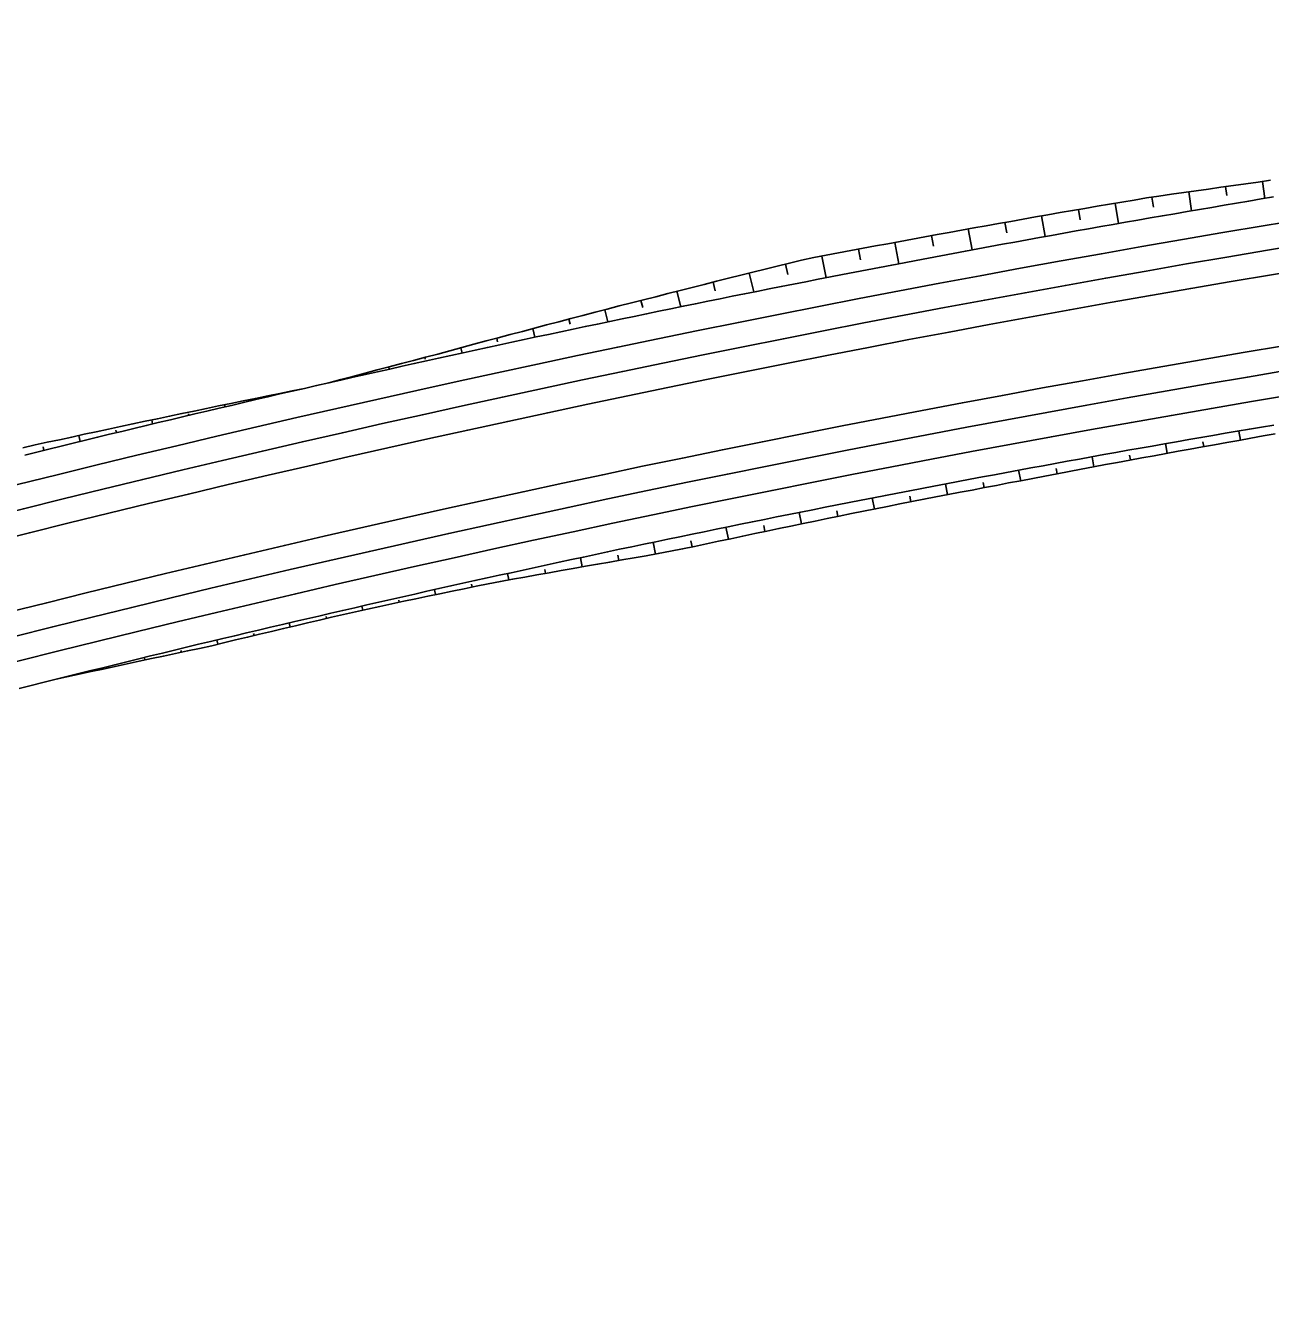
# Model space of a CAD drawing. Extents: x 6503541 to 6503743, y 5888004 to 5888145.
# Drawn here: x 6503666.34 to 6503667.543, y 5888079.667 to 5888080.894 of the extents above; entities that cross this region are included whole.
import ezdxf

# ---------------------------------------------------------------- set-up
doc = ezdxf.new("R2010")
doc.units = 0
doc.layers.add('12', color=7, linetype='Continuous')

msp = doc.modelspace()

# ---------------------------------------------------------------- linework, layer by layer
at = {"layer": '12'}
for p, q in [((6503667.5006, 5888080.7299), (6503667.4994, 5888080.7386)), ((6503667.535, 5888080.7436), (6503667.5373, 5888080.7272)), ((6503667.4296, 5888080.7187), (6503667.4281, 5888080.7283)), ((6503667.4637, 5888080.7335), (6503667.4664, 5888080.7152)), ((6503667.3588, 5888080.7065), (6503667.3571, 5888080.7164)), ((6503667.3926, 5888080.7225), (6503667.3959, 5888080.7029)), ((6503667.288, 5888080.6939), (6503667.2862, 5888080.704)), ((6503667.3216, 5888080.7102), (6503667.3251, 5888080.6903)), ((6503667.2172, 5888080.681), (6503667.2153, 5888080.6912)), ((6503667.2507, 5888080.6976), (6503667.2544, 5888080.6774)), ((6503667.1465, 5888080.6677), (6503667.1445, 5888080.6781)), ((6503667.1799, 5888080.6847), (6503667.1837, 5888080.6641)), ((6503667.0763, 5888080.6537), (6503667.074, 5888080.6636)), ((6503667.1091, 5888080.6714), (6503667.1134, 5888080.6505)), ((6503667.0391, 5888080.655), (6503667.0436, 5888080.6368)), ((6503666.9692, 5888080.6374), (6503666.973, 5888080.6225)), ((6503667.0062, 5888080.638), (6503667.0041, 5888080.6462)), ((6503666.9361, 5888080.6219), (6503666.9344, 5888080.6285)), ((6503666.8995, 5888080.6195), (6503666.9025, 5888080.6079)), ((6503666.8298, 5888080.6013), (6503666.832, 5888080.593)), ((6503666.866, 5888080.6055), (6503666.8646, 5888080.6105)), ((6503666.7959, 5888080.5887), (6503666.795, 5888080.5921)), ((6503666.7603, 5888080.5828), (6503666.7616, 5888080.5777)), ((6503666.6907, 5888080.5643), (6503666.6912, 5888080.5622)), ((6503666.726, 5888080.5717), (6503666.7255, 5888080.5734)), ((6503666.656, 5888080.5547), (6503666.6559, 5888080.5552)), ((6503666.6027, 5888080.5421), (6503666.6026, 5888080.5422)), ((6503666.621, 5888080.5463), (6503666.621, 5888080.5463)), ((6503666.5325, 5888080.5258), (6503666.5321, 5888080.5278)), ((6503666.5675, 5888080.5345), (6503666.5676, 5888080.534)), ((6503666.4972, 5888080.519), (6503666.4975, 5888080.5175)), ((6503666.4269, 5888080.5032), (6503666.4275, 5888080.5008)), ((6503666.4625, 5888080.5092), (6503666.4616, 5888080.5131)), ((6503667.5138, 5888080.4936), (6503667.5122, 5888080.5024)), ((6503666.3925, 5888080.4923), (6503666.3911, 5888080.4981)), ((6503667.4429, 5888080.4809), (6503667.4412, 5888080.4902)), ((6503667.4775, 5888080.4918), (6503667.4784, 5888080.4873)), ((6503666.3567, 5888080.487), (6503666.3575, 5888080.4837)), ((6503667.3721, 5888080.4678), (6503667.3703, 5888080.4775)), ((6503667.4066, 5888080.4791), (6503667.4075, 5888080.4744)), ((6503667.3358, 5888080.4661), (6503667.3367, 5888080.4611)), ((6503667.265, 5888080.4528), (6503667.266, 5888080.4476)), ((6503667.3014, 5888080.4544), (6503667.2994, 5888080.4646)), ((6503667.2307, 5888080.4408), (6503667.2287, 5888080.4513)), ((6503667.16, 5888080.427), (6503667.1579, 5888080.4377)), ((6503667.1943, 5888080.4393), (6503667.1953, 5888080.434)), ((6503667.0895, 5888080.4127), (6503667.0872, 5888080.4237)), ((6503667.1236, 5888080.4253), (6503667.1247, 5888080.4199)), ((6503667.019, 5888080.3979), (6503667.0165, 5888080.4095)), ((6503667.053, 5888080.411), (6503667.0542, 5888080.4053)), ((6503666.9484, 5888080.3835), (6503666.9463, 5888080.3949)), ((6503666.9826, 5888080.3963), (6503666.9838, 5888080.3904)), ((6503666.8775, 5888080.3711), (6503666.876, 5888080.38)), ((6503666.9121, 5888080.3824), (6503666.913, 5888080.3773)), ((6503666.8414, 5888080.3686), (6503666.8421, 5888080.3648)), ((6503666.8066, 5888080.3585), (6503666.8055, 5888080.3647)), ((6503666.736, 5888080.3443), (6503666.735, 5888080.3491)), ((6503666.7708, 5888080.3543), (6503666.7713, 5888080.3516)), ((6503666.6656, 5888080.3294), (6503666.6648, 5888080.3332)), ((6503666.7004, 5888080.3391), (6503666.7008, 5888080.3369)), ((6503666.6301, 5888080.3232), (6503666.6305, 5888080.3213)), ((6503666.56, 5888080.3067), (6503666.5605, 5888080.3047)), ((6503666.5955, 5888080.313), (6503666.5946, 5888080.317)), ((6503666.5255, 5888080.2963), (6503666.5245, 5888080.3005)), ((6503666.4551, 5888080.2811), (6503666.4546, 5888080.2836)), ((6503666.4899, 5888080.2904), (6503666.4903, 5888080.2886)), ((6503666.4197, 5888080.2743), (6503666.4199, 5888080.2735)), ((6503666.3847, 5888080.2659), (6503666.3846, 5888080.2664))]:
    msp.add_line(p, q, dxfattribs=at)
for points in [[(6503666.621, 5888080.5463), (6503666.6327, 5888080.549), (6503666.6444, 5888080.5521), (6503666.6561, 5888080.5552), (6503666.6678, 5888080.5583), (6503666.6795, 5888080.5614), (6503666.6912, 5888080.5645), (6503666.7029, 5888080.5675), (6503666.7146, 5888080.5706), (6503666.7263, 5888080.5736), (6503666.738, 5888080.5768), (6503666.7497, 5888080.5799), (6503666.7613, 5888080.5831), (6503666.773, 5888080.5862), (6503666.7847, 5888080.5894), (6503666.7964, 5888080.5925), (6503666.8081, 5888080.5956), (6503666.8198, 5888080.5987), (6503666.8315, 5888080.6018), (6503666.8432, 5888080.6049), (6503666.8549, 5888080.6079), (6503666.8666, 5888080.611), (6503666.8784, 5888080.6141), (6503666.8901, 5888080.6171), (6503666.9018, 5888080.6201), (6503666.9135, 5888080.6232), (6503666.9252, 5888080.6262), (6503666.937, 5888080.6292), (6503666.9487, 5888080.6322), (6503666.9604, 5888080.6352), (6503666.9722, 5888080.6382), (6503666.9839, 5888080.6412), (6503666.9956, 5888080.6441), (6503667.0074, 5888080.6471), (6503667.0191, 5888080.65), (6503667.0309, 5888080.6529), (6503667.0426, 5888080.6559), (6503667.0544, 5888080.6588), (6503667.0661, 5888080.6617), (6503667.0779, 5888080.6646), (6503667.0897, 5888080.6675), (6503667.1015, 5888080.67), (6503667.1134, 5888080.6723), (6503667.1253, 5888080.6745), (6503667.1372, 5888080.6767), (6503667.1491, 5888080.679), (6503667.161, 5888080.6812), (6503667.1729, 5888080.6834), (6503667.1848, 5888080.6856), (6503667.1967, 5888080.6878), (6503667.2086, 5888080.69), (6503667.2205, 5888080.6922), (6503667.2324, 5888080.6943), (6503667.2443, 5888080.6965), (6503667.2562, 5888080.6986), (6503667.2681, 5888080.7008), (6503667.28, 5888080.7029), (6503667.2919, 5888080.705), (6503667.3038, 5888080.7071), (6503667.3157, 5888080.7092), (6503667.3277, 5888080.7113), (6503667.3396, 5888080.7134), (6503667.3515, 5888080.7154), (6503667.3634, 5888080.7175), (6503667.3753, 5888080.7196), (6503667.3873, 5888080.7216), (6503667.3992, 5888080.7236), (6503667.4111, 5888080.7256), (6503667.4231, 5888080.7276), (6503667.435, 5888080.7293), (6503667.447, 5888080.7311), (6503667.459, 5888080.7328), (6503667.471, 5888080.7345), (6503667.483, 5888080.7362), (6503667.4949, 5888080.7379), (6503667.5069, 5888080.7396), (6503667.5189, 5888080.7413), (6503667.5309, 5888080.743), (6503667.5429, 5888080.7447)], [(6503666.468, 5888080.5105), (6503666.4798, 5888080.5133), (6503666.4915, 5888080.5161), (6503666.5033, 5888080.5189), (6503666.515, 5888080.5217), (6503666.5268, 5888080.5244), (6503666.5386, 5888080.5272), (6503666.5503, 5888080.53), (6503666.5621, 5888080.5327), (6503666.5739, 5888080.5354), (6503666.5856, 5888080.5382), (6503666.5974, 5888080.5409), (6503666.6092, 5888080.5436), (6503666.621, 5888080.5463), (6503666.6328, 5888080.549), (6503666.6445, 5888080.5516), (6503666.6563, 5888080.5543), (6503666.6681, 5888080.557), (6503666.6799, 5888080.5596), (6503666.6917, 5888080.5623), (6503666.7035, 5888080.5649), (6503666.7153, 5888080.5675), (6503666.7271, 5888080.5701), (6503666.7389, 5888080.5727), (6503666.7507, 5888080.5753), (6503666.7625, 5888080.5779), (6503666.7743, 5888080.5805), (6503666.7861, 5888080.5831), (6503666.7979, 5888080.5856), (6503666.8097, 5888080.5882), (6503666.8215, 5888080.5907), (6503666.8333, 5888080.5933), (6503666.8452, 5888080.5958), (6503666.857, 5888080.5983), (6503666.8688, 5888080.6008), (6503666.8806, 5888080.6033), (6503666.8924, 5888080.6058), (6503666.9043, 5888080.6083), (6503666.9161, 5888080.6107), (6503666.9279, 5888080.6132), (6503666.9398, 5888080.6156), (6503666.9516, 5888080.6181), (6503666.9634, 5888080.6205), (6503666.9753, 5888080.6229), (6503666.9871, 5888080.6254), (6503666.999, 5888080.6278), (6503667.0108, 5888080.6302), (6503667.0226, 5888080.6326), (6503667.0345, 5888080.6349), (6503667.0463, 5888080.6373), (6503667.0582, 5888080.6397), (6503667.07, 5888080.642), (6503667.0819, 5888080.6444), (6503667.0938, 5888080.6467), (6503667.1056, 5888080.649), (6503667.1175, 5888080.6513), (6503667.1293, 5888080.6536), (6503667.1412, 5888080.6559), (6503667.1531, 5888080.6582), (6503667.1649, 5888080.6605), (6503667.1768, 5888080.6628), (6503667.1887, 5888080.665), (6503667.2005, 5888080.6673), (6503667.2124, 5888080.6695), (6503667.2243, 5888080.6717), (6503667.2362, 5888080.674), (6503667.248, 5888080.6762), (6503667.2599, 5888080.6784), (6503667.2718, 5888080.6806), (6503667.2837, 5888080.6828), (6503667.2956, 5888080.6849), (6503667.3075, 5888080.6871), (6503667.3194, 5888080.6893), (6503667.3312, 5888080.6914), (6503667.3431, 5888080.6936), (6503667.355, 5888080.6957), (6503667.3669, 5888080.6978), (6503667.3788, 5888080.6999), (6503667.3907, 5888080.702), (6503667.4026, 5888080.7041), (6503667.4145, 5888080.7062), (6503667.4264, 5888080.7083), (6503667.4383, 5888080.7104), (6503667.4502, 5888080.7124), (6503667.4622, 5888080.7145), (6503667.4741, 5888080.7165), (6503667.486, 5888080.7185), (6503667.4979, 5888080.7206), (6503667.5098, 5888080.7226), (6503667.5217, 5888080.7246), (6503667.5336, 5888080.7266), (6503667.5456, 5888080.7286)], [(6503666.3371, 5888080.4863), (6503666.3489, 5888080.4889), (6503666.3607, 5888080.4915), (6503666.3725, 5888080.494), (6503666.3843, 5888080.4966), (6503666.3962, 5888080.4992), (6503666.408, 5888080.5017), (6503666.4198, 5888080.5042), (6503666.4316, 5888080.5068), (6503666.4435, 5888080.5093), (6503666.4553, 5888080.5118), (6503666.4671, 5888080.5143), (6503666.4789, 5888080.5167), (6503666.4908, 5888080.5192), (6503666.5026, 5888080.5217), (6503666.5145, 5888080.5241), (6503666.5263, 5888080.5266), (6503666.5381, 5888080.529), (6503666.55, 5888080.5315), (6503666.5618, 5888080.5339), (6503666.5737, 5888080.5363), (6503666.5855, 5888080.5387), (6503666.5974, 5888080.5411), (6503666.6092, 5888080.5436), (6503666.621, 5888080.5463)], [(6503666.3389, 5888080.4791), (6503666.3506, 5888080.482), (6503666.3623, 5888080.4849), (6503666.3741, 5888080.4877), (6503666.3858, 5888080.4906), (6503666.3975, 5888080.4935), (6503666.4093, 5888080.4963), (6503666.421, 5888080.4992), (6503666.4328, 5888080.502), (6503666.4445, 5888080.5049), (6503666.4563, 5888080.5077), (6503666.468, 5888080.5105)], [(6503666.5186, 5888080.299), (6503666.5302, 5888080.3018), (6503666.5418, 5888080.3046), (6503666.5533, 5888080.3073), (6503666.5649, 5888080.31), (6503666.5765, 5888080.3128), (6503666.5881, 5888080.3155), (6503666.5998, 5888080.3182), (6503666.6114, 5888080.3209), (6503666.623, 5888080.3236), (6503666.6346, 5888080.3263), (6503666.6462, 5888080.329), (6503666.6578, 5888080.3316), (6503666.6694, 5888080.3343), (6503666.681, 5888080.3369), (6503666.6927, 5888080.3396), (6503666.7043, 5888080.3422), (6503666.7159, 5888080.3448), (6503666.7275, 5888080.3475), (6503666.7392, 5888080.3501), (6503666.7508, 5888080.3527), (6503666.7624, 5888080.3553), (6503666.774, 5888080.3578), (6503666.7857, 5888080.3604), (6503666.7973, 5888080.363), (6503666.809, 5888080.3655), (6503666.8206, 5888080.3681), (6503666.8322, 5888080.3706), (6503666.8439, 5888080.3731), (6503666.8555, 5888080.3756), (6503666.8672, 5888080.3781), (6503666.8788, 5888080.3806), (6503666.8905, 5888080.3831), (6503666.9022, 5888080.3856), (6503666.9138, 5888080.3881), (6503666.9255, 5888080.3905), (6503666.9371, 5888080.393), (6503666.9488, 5888080.3954), (6503666.9605, 5888080.3979), (6503666.9721, 5888080.4003), (6503666.9838, 5888080.4027), (6503666.9955, 5888080.4051), (6503667.0071, 5888080.4075), (6503667.0188, 5888080.4099), (6503667.0305, 5888080.4123), (6503667.0422, 5888080.4147), (6503667.0538, 5888080.417), (6503667.0655, 5888080.4194), (6503667.0772, 5888080.4217), (6503667.0889, 5888080.4241), (6503667.1006, 5888080.4264), (6503667.1123, 5888080.4287), (6503667.124, 5888080.431), (6503667.1356, 5888080.4333), (6503667.1473, 5888080.4356), (6503667.159, 5888080.4379), (6503667.1707, 5888080.4402), (6503667.1824, 5888080.4424), (6503667.1941, 5888080.4447), (6503667.2058, 5888080.4469), (6503667.2175, 5888080.4492), (6503667.2293, 5888080.4514), (6503667.241, 5888080.4536), (6503667.2527, 5888080.4558), (6503667.2644, 5888080.458), (6503667.2761, 5888080.4602), (6503667.2878, 5888080.4624), (6503667.2995, 5888080.4646), (6503667.3112, 5888080.4668), (6503667.323, 5888080.4689), (6503667.3347, 5888080.4711), (6503667.3464, 5888080.4732), (6503667.3581, 5888080.4753), (6503667.3699, 5888080.4775), (6503667.3816, 5888080.4796), (6503667.3933, 5888080.4817), (6503667.405, 5888080.4838), (6503667.4168, 5888080.4858), (6503667.4285, 5888080.4879), (6503667.4402, 5888080.49), (6503667.452, 5888080.492), (6503667.4637, 5888080.4941), (6503667.4755, 5888080.4961), (6503667.4872, 5888080.4982), (6503667.4989, 5888080.5002), (6503667.5107, 5888080.5022), (6503667.5224, 5888080.5042), (6503667.5342, 5888080.5062), (6503667.5459, 5888080.5082)], [(6503666.3565, 5888080.2593), (6503666.3681, 5888080.2622), (6503666.3797, 5888080.2648), (6503666.3914, 5888080.2673), (6503666.403, 5888080.2699), (6503666.4147, 5888080.2724), (6503666.4263, 5888080.2749), (6503666.438, 5888080.2775), (6503666.4496, 5888080.28), (6503666.4613, 5888080.2825), (6503666.4729, 5888080.285), (6503666.4846, 5888080.2874), (6503666.4963, 5888080.2899), (6503666.5079, 5888080.2924), (6503666.5196, 5888080.2949), (6503666.5311, 5888080.2977), (6503666.5427, 5888080.3005), (6503666.5543, 5888080.3032), (6503666.5659, 5888080.306), (6503666.5775, 5888080.3088), (6503666.5891, 5888080.3115), (6503666.6007, 5888080.3143), (6503666.6123, 5888080.317), (6503666.6239, 5888080.3197), (6503666.6355, 5888080.3224), (6503666.6471, 5888080.3251), (6503666.6587, 5888080.3278), (6503666.6703, 5888080.3304), (6503666.682, 5888080.3329), (6503666.6936, 5888080.3354), (6503666.7053, 5888080.3379), (6503666.7169, 5888080.3403), (6503666.7286, 5888080.3428), (6503666.7402, 5888080.3452), (6503666.7519, 5888080.3476), (6503666.7636, 5888080.35), (6503666.7752, 5888080.3525), (6503666.7869, 5888080.3549), (6503666.7986, 5888080.357), (6503666.8104, 5888080.3591), (6503666.8221, 5888080.3612), (6503666.8338, 5888080.3633), (6503666.8456, 5888080.3654), (6503666.8573, 5888080.3675), (6503666.869, 5888080.3696), (6503666.8808, 5888080.3717), (6503666.8925, 5888080.3737), (6503666.9042, 5888080.3758), (6503666.916, 5888080.3778), (6503666.9277, 5888080.3798), (6503666.9395, 5888080.3819), (6503666.9512, 5888080.384), (6503666.9629, 5888080.3862), (6503666.9746, 5888080.3884), (6503666.9862, 5888080.3909), (6503666.9979, 5888080.3934), (6503667.0095, 5888080.3959), (6503667.0212, 5888080.3983), (6503667.0328, 5888080.4008), (6503667.0445, 5888080.4033), (6503667.0561, 5888080.4057), (6503667.0678, 5888080.4081), (6503667.0794, 5888080.4106), (6503667.0911, 5888080.413), (6503667.1028, 5888080.4154), (6503667.1144, 5888080.4178), (6503667.1261, 5888080.4202), (6503667.1378, 5888080.4226), (6503667.1494, 5888080.4249), (6503667.1611, 5888080.4272), (6503667.1728, 5888080.4296), (6503667.1845, 5888080.4319), (6503667.1962, 5888080.4342), (6503667.2079, 5888080.4364), (6503667.2195, 5888080.4387), (6503667.2312, 5888080.441), (6503667.2429, 5888080.4432), (6503667.2546, 5888080.4454), (6503667.2663, 5888080.4477), (6503667.278, 5888080.4499), (6503667.2897, 5888080.4522), (6503667.3014, 5888080.4544), (6503667.3131, 5888080.4566), (6503667.3248, 5888080.4589), (6503667.3365, 5888080.4611), (6503667.3482, 5888080.4633), (6503667.3599, 5888080.4655), (6503667.3716, 5888080.4677), (6503667.3833, 5888080.4699), (6503667.395, 5888080.4721), (6503667.4067, 5888080.4742), (6503667.4185, 5888080.4764), (6503667.4302, 5888080.4785), (6503667.4419, 5888080.4807), (6503667.4536, 5888080.4828), (6503667.4653, 5888080.4849), (6503667.477, 5888080.487), (6503667.4888, 5888080.4891), (6503667.5005, 5888080.4912), (6503667.5122, 5888080.4933), (6503667.5239, 5888080.4955), (6503667.5356, 5888080.4977), (6503667.5473, 5888080.4998)], [(6503666.3334, 5888080.2536), (6503666.345, 5888080.2565), (6503666.3565, 5888080.2594), (6503666.3681, 5888080.2623), (6503666.3796, 5888080.2651), (6503666.3912, 5888080.268), (6503666.4028, 5888080.2709), (6503666.4143, 5888080.2737), (6503666.4259, 5888080.2766), (6503666.4375, 5888080.2794), (6503666.4491, 5888080.2822), (6503666.4606, 5888080.2851), (6503666.4722, 5888080.2879), (6503666.4838, 5888080.2907), (6503666.4954, 5888080.2935), (6503666.507, 5888080.2963), (6503666.5186, 5888080.299)], [(6503666.3334, 5888080.2535), (6503666.345, 5888080.2564), (6503666.3565, 5888080.2593)]]:
    msp.add_lwpolyline(points, dxfattribs=at)
for radius in [15.6828, 15.6588, 15.6348, 15.5652, 15.5412, 15.5172]:
    msp.add_arc((6503670.1207, 5888065.2324), radius, 92.95394, 111.52862, dxfattribs=at)

doc.saveas('drawing.dxf')
